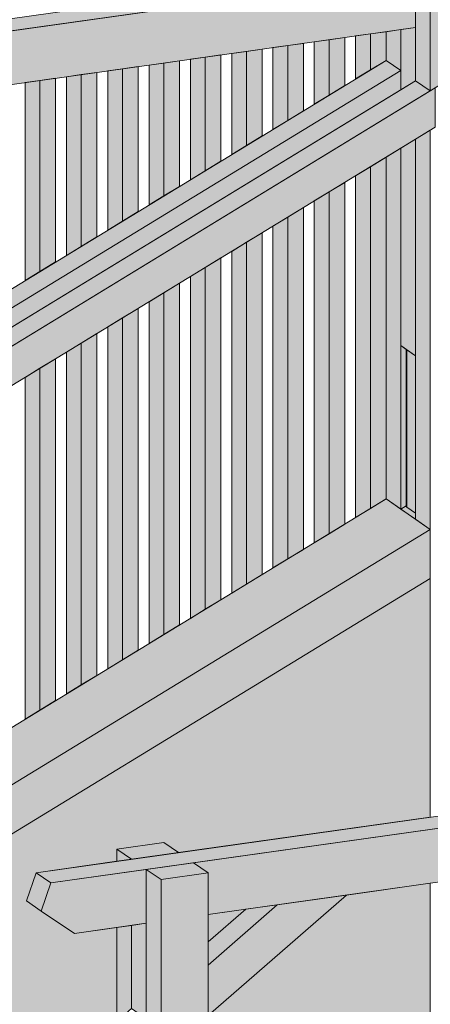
# Model space of a CAD drawing. Header units: millimetres. Extents: x 0 to 1517, y -116 to 725.
# Tile 420 of 501: x 1119 to 1128, y 662 to 685. Entities that reach past the tile are written whole.
import ezdxf

# ---------------------------------------------------------------- set-up
doc = ezdxf.new("R2010")
doc.units = ezdxf.units.MM
doc.layers.add('Ech.1_100', color=7, linetype='Continuous')

msp = doc.modelspace()

# ---------------------------------------------------------------- hatches: boundary and pattern name
at = {"layer": 'Ech.1_100', "linetype": 'Continuous', "lineweight": 5, "true_color": 0xd4c4b3, "transparency": 33554687}
for points in [[(1129.625, 686.693), (1095.197, 681.838), (1095.54, 681.601), (1129.523, 686.394), (1129.625, 686.693)], [(1116.315, 683.28), (1127.986, 684.926), (1127.986, 686.177), (1116.873, 684.61), (1117.216, 684.373), (1116.315, 683.28)], [(1105.907, 670.651), (1127.643, 683.927), (1127.301, 684.163), (1106.647, 671.548), (1105.907, 670.651)], [(1127.643, 683.927), (1105.907, 670.651), (1105.168, 669.753), (1127.643, 683.481), (1127.643, 683.927)], [(1105.51, 669.516), (1128.329, 683.454), (1127.986, 683.69), (1105.168, 669.753), (1105.167, 669.753), (1105.51, 669.516)], [(1128.438, 683.521), (1105.51, 669.516), (1106.211, 669.032), (1128.438, 682.608), (1128.438, 683.521)], [(1153.604, 670.136), (1119.176, 665.28), (1119.519, 665.044), (1153.502, 669.837), (1153.604, 670.136)], [(1139.869, 667.914), (1122.827, 665.511), (1123.17, 665.274), (1123.17, 664.308), (1138.703, 666.499), (1139.869, 667.914)], [(1121.734, 665.356), (1119.519, 665.044), (1119.294, 664.387), (1120.067, 663.87), (1121.734, 664.106), (1121.734, 665.356)], [(1119.519, 665.044), (1119.176, 665.28), (1118.952, 664.623), (1119.294, 664.387), (1119.519, 665.044)], [(1126.383, 664.761), (1124.774, 664.534), (1123.17, 663.135), (1123.17, 661.96), (1126.383, 664.761)], [(1124.774, 664.534), (1124.042, 664.431), (1123.17, 663.67), (1123.17, 663.135), (1124.774, 664.534)]]:
    msp.add_hatch(color=9, dxfattribs=at).paths.add_polyline_path(points)
at = {"layer": 'Ech.1_100', "linetype": 'Continuous', "lineweight": 5, "true_color": 0xe0c8b3, "transparency": 33554687}
for points in [[(1128.329, 685.94), (1127.986, 686.177), (1127.986, 683.69), (1128.329, 683.454), (1128.329, 685.94)], [(1129.421, 686.095), (1128.329, 685.94), (1128.329, 683.454), (1129.421, 684.121), (1129.421, 686.095)], [(1127.643, 684.878), (1127.301, 684.83), (1127.301, 684.163), (1127.643, 683.927), (1127.643, 684.878)], [(1128.329, 682.541), (1127.986, 682.332), (1127.986, 673.495), (1128.329, 673.259), (1128.329, 682.541)], [(1127.643, 682.123), (1127.301, 681.914), (1127.301, 673.968), (1127.643, 673.732), (1127.643, 682.123)], [(1127.643, 673.732), (1127.771, 673.81), (1127.771, 677.446), (1127.643, 677.534), (1127.643, 673.732)], [(1122.142, 665.984), (1121.049, 665.829), (1121.392, 665.593), (1122.484, 665.747), (1122.142, 665.984)], [(1121.049, 665.545), (1121.392, 665.593), (1121.049, 665.829), (1121.049, 665.545)], [(1122.827, 665.511), (1121.734, 665.356), (1122.077, 665.12), (1123.17, 665.274), (1122.827, 665.511)], [(1121.734, 648.669), (1122.077, 648.432), (1122.077, 665.12), (1121.734, 665.356), (1121.734, 648.669)], [(1123.06, 649.134), (1123.17, 649.143), (1123.17, 655.272), (1122.186, 655.951), (1122.186, 656.864), (1123.06, 657.398), (1123.17, 657.322), (1123.17, 665.274), (1122.077, 665.12), (1122.077, 625.257), (1123.17, 626.209), (1123.17, 646.907), (1122.186, 647.586), (1122.186, 648.6), (1123.06, 649.134)], [(1121.392, 664.057), (1121.049, 664.009), (1121.049, 661.822), (1121.392, 662.121), (1121.392, 664.057)]]:
    msp.add_hatch(color=9, dxfattribs=at).paths.add_polyline_path(points)
at = {"layer": 'Ech.1_100', "linetype": 'Continuous', "lineweight": 5, "true_color": 0xeaddd7, "transparency": 33554687}
for points in [[(1127.301, 684.83), (1126.937, 684.778), (1126.937, 683.941), (1127.301, 684.163), (1127.301, 684.83)], [(1125.978, 684.643), (1125.635, 684.595), (1125.635, 683.146), (1125.978, 683.355), (1125.978, 684.643)], [(1126.342, 684.694), (1125.978, 684.643), (1125.978, 683.355), (1126.342, 683.578), (1126.342, 684.694)], [(1126.937, 684.778), (1126.594, 684.73), (1126.594, 683.732), (1126.937, 683.941), (1126.937, 684.778)], [(1124.059, 684.372), (1123.717, 684.324), (1123.717, 681.974), (1124.059, 682.183), (1124.059, 684.372)], [(1124.424, 684.424), (1124.059, 684.372), (1124.059, 682.183), (1124.424, 682.406), (1124.424, 684.424)], [(1125.018, 684.508), (1124.676, 684.459), (1124.676, 682.56), (1125.018, 682.769), (1125.018, 684.508)], [(1125.383, 684.559), (1125.018, 684.508), (1125.018, 682.769), (1125.383, 682.992), (1125.383, 684.559)], [(1122.505, 684.153), (1122.141, 684.102), (1122.141, 681.012), (1122.505, 681.234), (1122.505, 684.153)], [(1123.1, 684.237), (1122.758, 684.189), (1122.758, 681.388), (1123.1, 681.598), (1123.1, 684.237)], [(1123.464, 684.289), (1123.1, 684.237), (1123.1, 681.598), (1123.464, 681.82), (1123.464, 684.289)], [(1120.587, 683.883), (1120.223, 683.831), (1120.223, 679.84), (1120.587, 680.063), (1120.587, 683.883)], [(1121.182, 683.967), (1120.839, 683.918), (1120.839, 680.217), (1121.182, 680.426), (1121.182, 683.967)], [(1121.546, 684.018), (1121.182, 683.967), (1121.182, 680.426), (1121.546, 680.649), (1121.546, 684.018)], [(1122.141, 684.102), (1121.799, 684.054), (1121.799, 680.803), (1122.141, 681.012), (1122.141, 684.102)], [(1119.264, 683.696), (1118.921, 683.648), (1118.921, 679.045), (1119.264, 679.254), (1119.264, 683.696)], [(1119.628, 683.748), (1119.264, 683.696), (1119.264, 679.254), (1119.628, 679.477), (1119.628, 683.748)], [(1120.223, 683.831), (1119.88, 683.783), (1119.88, 679.631), (1120.223, 679.84), (1120.223, 683.831)], [(1126.937, 673.746), (1127.301, 673.968), (1127.301, 681.914), (1126.937, 681.691), (1126.937, 673.746)], [(1126.937, 681.691), (1126.594, 681.482), (1126.594, 673.537), (1126.937, 673.746), (1126.937, 681.691)], [(1126.342, 681.328), (1125.978, 681.105), (1125.978, 673.16), (1126.342, 673.383), (1126.342, 681.328)], [(1125.635, 672.951), (1125.978, 673.16), (1125.978, 681.105), (1125.635, 680.896), (1125.635, 672.951)], [(1125.383, 680.742), (1125.018, 680.52), (1125.018, 672.574), (1125.383, 672.797), (1125.383, 680.742)], [(1124.676, 672.365), (1125.018, 672.574), (1125.018, 680.52), (1124.676, 680.31), (1124.676, 672.365)], [(1124.424, 680.156), (1124.059, 679.934), (1124.059, 671.988), (1124.424, 672.211), (1124.424, 680.156)], [(1123.717, 671.779), (1124.059, 671.988), (1124.059, 679.934), (1123.717, 679.724), (1123.717, 671.779)], [(1123.1, 671.403), (1123.464, 671.625), (1123.464, 679.57), (1123.1, 679.348), (1123.1, 671.403)], [(1123.1, 679.348), (1122.758, 679.139), (1122.758, 671.193), (1123.1, 671.403), (1123.1, 679.348)], [(1122.141, 670.817), (1122.505, 671.039), (1122.505, 678.985), (1122.141, 678.762), (1122.141, 670.817)], [(1122.141, 678.762), (1121.799, 678.553), (1121.799, 670.608), (1122.141, 670.817), (1122.141, 678.762)], [(1121.182, 670.231), (1121.546, 670.453), (1121.546, 678.399), (1121.182, 678.176), (1121.182, 670.231)], [(1121.182, 678.176), (1120.839, 677.967), (1120.839, 670.022), (1121.182, 670.231), (1121.182, 678.176)], [(1120.223, 669.645), (1120.587, 669.868), (1120.587, 677.813), (1120.223, 677.59), (1120.223, 669.645)], [(1119.88, 669.436), (1120.223, 669.645), (1120.223, 677.59), (1119.88, 677.381), (1119.88, 669.436)], [(1119.264, 669.059), (1119.628, 669.282), (1119.628, 677.227), (1119.264, 677.005), (1119.264, 669.059)], [(1118.921, 668.85), (1119.264, 669.059), (1119.264, 677.005), (1118.921, 676.795), (1118.921, 668.85)]]:
    msp.add_hatch(color=254, dxfattribs=at).paths.add_polyline_path(points)
at = {"layer": 'Ech.1_100', "linetype": 'Continuous', "lineweight": 5, "true_color": 0xf7d1b3, "transparency": 33554687}
for points in [[(1127.986, 684.926), (1127.643, 684.878), (1127.643, 683.481), (1127.986, 683.69), (1127.986, 684.926)], [(1127.986, 682.332), (1127.643, 682.123), (1127.643, 677.534), (1127.986, 677.297), (1127.986, 682.332)], [(1121.734, 664.106), (1121.392, 664.057), (1121.392, 662.121), (1121.734, 661.884), (1121.734, 664.106)]]:
    msp.add_hatch(color=254, dxfattribs=at).paths.add_polyline_path(points)
at = {"layer": 'Ech.1_100', "linetype": 'Continuous', "lineweight": 5, "true_color": 0xb3d6f7, "transparency": 33554687}
for points in [[(1127.784, 677.437), (1127.771, 677.446), (1127.771, 673.797), (1127.771, 673.796), (1127.772, 673.794), (1127.772, 673.791), (1127.773, 673.789), (1127.774, 673.787), (1127.776, 673.785), (1127.777, 673.783), (1127.779, 673.781), (1127.781, 673.779), (1127.784, 673.777), (1127.784, 677.437)], [(1127.784, 673.777), (1127.986, 673.637), (1127.986, 677.297), (1127.784, 677.437), (1127.784, 673.777)], [(1127.771, 673.81), (1127.643, 673.732), (1127.986, 673.495), (1127.986, 673.637), (1127.784, 673.777), (1127.781, 673.779), (1127.779, 673.781), (1127.777, 673.783), (1127.776, 673.785), (1127.774, 673.787), (1127.773, 673.789), (1127.772, 673.791), (1127.772, 673.794), (1127.771, 673.796), (1127.771, 673.797), (1127.771, 673.81)]]:
    msp.add_hatch(color=254, dxfattribs=at).paths.add_polyline_path(points)
at = {"layer": 'Ech.1_100', "linetype": 'Continuous', "lineweight": 5, "true_color": 0xdcdcdc, "transparency": 33554687}
for points in [[(1127.301, 673.968), (1112.317, 664.816), (1113.344, 664.107), (1128.329, 673.259), (1127.301, 673.968)], [(1128.329, 673.259), (1113.344, 664.107), (1114.221, 663.501), (1128.329, 672.118), (1128.329, 673.259)]]:
    msp.add_hatch(color=254, dxfattribs=at).paths.add_polyline_path(points)
at = {"layer": 'Ech.1_100', "linetype": 'Continuous', "lineweight": 5, "true_color": 0xf8f8f8, "transparency": 33554687}
for points in [[(1121.049, 665.829), (1122.142, 665.984), (1122.484, 665.747), (1128.329, 666.571), (1128.329, 672.118), (1114.221, 663.501), (1119.106, 660.128), (1121.049, 661.822), (1121.049, 664.009), (1120.067, 663.87), (1119.294, 664.387), (1118.952, 664.623), (1119.176, 665.28), (1121.049, 665.545), (1121.049, 665.829)], [(1128.329, 665.036), (1126.383, 664.761), (1123.17, 661.96), (1123.17, 657.322), (1127.565, 654.287), (1128.329, 655.214), (1128.329, 665.036)], [(1124.042, 664.431), (1123.17, 664.308), (1123.17, 663.67), (1124.042, 664.431)]]:
    msp.add_hatch(color=7, dxfattribs=at).paths.add_polyline_path(points)

# ---------------------------------------------------------------- linework, layer by layer
at = {"layer": 'Ech.1_100', "color": 7, "linetype": 'Continuous', "lineweight": 5}
for points in [[(1129.625, 686.693), (1095.197, 681.838), (1095.54, 681.601), (1129.523, 686.394), (1129.625, 686.693)], [(1116.315, 683.28), (1127.986, 684.926), (1127.986, 686.177), (1116.873, 684.61), (1117.216, 684.373), (1116.315, 683.28)], [(1128.329, 685.94), (1127.986, 686.177), (1127.986, 683.69), (1128.329, 683.454), (1128.329, 685.94)], [(1129.421, 686.095), (1128.329, 685.94), (1128.329, 683.454), (1129.421, 684.121), (1129.421, 686.095)], [(1127.301, 684.83), (1126.937, 684.778), (1126.937, 683.941), (1127.301, 684.163), (1127.301, 684.83)], [(1127.643, 684.878), (1127.301, 684.83), (1127.301, 684.163), (1127.643, 683.927), (1127.643, 684.878)], [(1127.986, 684.926), (1127.643, 684.878), (1127.643, 683.481), (1127.986, 683.69), (1127.986, 684.926)], [(1125.978, 684.643), (1125.635, 684.595), (1125.635, 683.146), (1125.978, 683.355), (1125.978, 684.643)], [(1126.342, 684.694), (1125.978, 684.643), (1125.978, 683.355), (1126.342, 683.578), (1126.342, 684.694)], [(1126.937, 684.778), (1126.594, 684.73), (1126.594, 683.732), (1126.937, 683.941), (1126.937, 684.778)], [(1124.059, 684.372), (1123.717, 684.324), (1123.717, 681.974), (1124.059, 682.183), (1124.059, 684.372)], [(1124.424, 684.424), (1124.059, 684.372), (1124.059, 682.183), (1124.424, 682.406), (1124.424, 684.424)], [(1125.018, 684.508), (1124.676, 684.459), (1124.676, 682.56), (1125.018, 682.769), (1125.018, 684.508)], [(1125.383, 684.559), (1125.018, 684.508), (1125.018, 682.769), (1125.383, 682.992), (1125.383, 684.559)], [(1105.907, 670.651), (1127.643, 683.927), (1127.301, 684.163), (1106.647, 671.548), (1105.907, 670.651)], [(1122.505, 684.153), (1122.141, 684.102), (1122.141, 681.012), (1122.505, 681.234), (1122.505, 684.153)], [(1123.1, 684.237), (1122.758, 684.189), (1122.758, 681.388), (1123.1, 681.598), (1123.1, 684.237)], [(1123.464, 684.289), (1123.1, 684.237), (1123.1, 681.598), (1123.464, 681.82), (1123.464, 684.289)], [(1127.643, 683.927), (1105.907, 670.651), (1105.168, 669.753), (1127.643, 683.481), (1127.643, 683.927)], [(1120.587, 683.883), (1120.223, 683.831), (1120.223, 679.84), (1120.587, 680.063), (1120.587, 683.883)], [(1121.182, 683.967), (1120.839, 683.918), (1120.839, 680.217), (1121.182, 680.426), (1121.182, 683.967)], [(1121.546, 684.018), (1121.182, 683.967), (1121.182, 680.426), (1121.546, 680.649), (1121.546, 684.018)], [(1122.141, 684.102), (1121.799, 684.054), (1121.799, 680.803), (1122.141, 681.012), (1122.141, 684.102)], [(1105.51, 669.516), (1128.329, 683.454), (1127.986, 683.69), (1105.168, 669.753), (1105.167, 669.753), (1105.51, 669.516)], [(1119.264, 683.696), (1118.921, 683.648), (1118.921, 679.045), (1119.264, 679.254), (1119.264, 683.696)], [(1119.628, 683.748), (1119.264, 683.696), (1119.264, 679.254), (1119.628, 679.477), (1119.628, 683.748)], [(1120.223, 683.831), (1119.88, 683.783), (1119.88, 679.631), (1120.223, 679.84), (1120.223, 683.831)], [(1128.438, 683.521), (1105.51, 669.516), (1106.211, 669.032), (1128.438, 682.608), (1128.438, 683.521)], [(1128.329, 682.541), (1127.986, 682.332), (1127.986, 673.495), (1128.329, 673.259), (1128.329, 682.541)], [(1127.986, 682.332), (1127.643, 682.123), (1127.643, 677.534), (1127.986, 677.297), (1127.986, 682.332)], [(1127.643, 682.123), (1127.301, 681.914), (1127.301, 673.968), (1127.643, 673.732), (1127.643, 682.123)], [(1126.937, 673.746), (1127.301, 673.968), (1127.301, 681.914), (1126.937, 681.691), (1126.937, 673.746)], [(1126.937, 681.691), (1126.594, 681.482), (1126.594, 673.537), (1126.937, 673.746), (1126.937, 681.691)], [(1126.342, 681.328), (1125.978, 681.105), (1125.978, 673.16), (1126.342, 673.383), (1126.342, 681.328)], [(1125.635, 672.951), (1125.978, 673.16), (1125.978, 681.105), (1125.635, 680.896), (1125.635, 672.951)], [(1125.383, 680.742), (1125.018, 680.52), (1125.018, 672.574), (1125.383, 672.797), (1125.383, 680.742)], [(1124.676, 672.365), (1125.018, 672.574), (1125.018, 680.52), (1124.676, 680.31), (1124.676, 672.365)], [(1124.424, 680.156), (1124.059, 679.934), (1124.059, 671.988), (1124.424, 672.211), (1124.424, 680.156)], [(1123.717, 671.779), (1124.059, 671.988), (1124.059, 679.934), (1123.717, 679.724), (1123.717, 671.779)], [(1123.1, 671.403), (1123.464, 671.625), (1123.464, 679.57), (1123.1, 679.348), (1123.1, 671.403)], [(1123.1, 679.348), (1122.758, 679.139), (1122.758, 671.193), (1123.1, 671.403), (1123.1, 679.348)], [(1122.141, 670.817), (1122.505, 671.039), (1122.505, 678.985), (1122.141, 678.762), (1122.141, 670.817)], [(1122.141, 678.762), (1121.799, 678.553), (1121.799, 670.608), (1122.141, 670.817), (1122.141, 678.762)], [(1121.182, 670.231), (1121.546, 670.453), (1121.546, 678.399), (1121.182, 678.176), (1121.182, 670.231)], [(1121.182, 678.176), (1120.839, 677.967), (1120.839, 670.022), (1121.182, 670.231), (1121.182, 678.176)], [(1120.223, 669.645), (1120.587, 669.868), (1120.587, 677.813), (1120.223, 677.59), (1120.223, 669.645)], [(1119.88, 669.436), (1120.223, 669.645), (1120.223, 677.59), (1119.88, 677.381), (1119.88, 669.436)], [(1127.643, 673.732), (1127.771, 673.81), (1127.771, 677.446), (1127.643, 677.534), (1127.643, 673.732)], [(1127.784, 677.437), (1127.771, 677.446), (1127.771, 673.797), (1127.771, 673.796), (1127.772, 673.794), (1127.772, 673.791), (1127.773, 673.789), (1127.774, 673.787), (1127.776, 673.785), (1127.777, 673.783), (1127.779, 673.781), (1127.781, 673.779), (1127.784, 673.777), (1127.784, 677.437)], [(1127.784, 673.777), (1127.986, 673.637), (1127.986, 677.297), (1127.784, 677.437), (1127.784, 673.777)], [(1119.264, 669.059), (1119.628, 669.282), (1119.628, 677.227), (1119.264, 677.005), (1119.264, 669.059)], [(1118.921, 668.85), (1119.264, 669.059), (1119.264, 677.005), (1118.921, 676.795), (1118.921, 668.85)], [(1127.301, 673.968), (1112.317, 664.816), (1113.344, 664.107), (1128.329, 673.259), (1127.301, 673.968)], [(1127.771, 673.81), (1127.643, 673.732), (1127.986, 673.495), (1127.986, 673.637), (1127.784, 673.777), (1127.781, 673.779), (1127.779, 673.781), (1127.777, 673.783), (1127.776, 673.785), (1127.774, 673.787), (1127.773, 673.789), (1127.772, 673.791), (1127.772, 673.794), (1127.771, 673.796), (1127.771, 673.797), (1127.771, 673.81)], [(1128.329, 673.259), (1113.344, 664.107), (1114.221, 663.501), (1128.329, 672.118), (1128.329, 673.259)], [(1121.049, 665.829), (1122.142, 665.984), (1122.484, 665.747), (1128.329, 666.571), (1128.329, 672.118), (1114.221, 663.501), (1119.106, 660.128), (1121.049, 661.822), (1121.049, 664.009), (1120.067, 663.87), (1119.294, 664.387), (1118.952, 664.623), (1119.176, 665.28), (1121.049, 665.545), (1121.049, 665.829)], [(1153.604, 670.136), (1119.176, 665.28), (1119.519, 665.044), (1153.502, 669.837), (1153.604, 670.136)], [(1139.869, 667.914), (1122.827, 665.511), (1123.17, 665.274), (1123.17, 664.308), (1138.703, 666.499), (1139.869, 667.914)], [(1122.142, 665.984), (1121.049, 665.829), (1121.392, 665.593), (1122.484, 665.747), (1122.142, 665.984)], [(1121.049, 665.545), (1121.392, 665.593), (1121.049, 665.829), (1121.049, 665.545)], [(1121.734, 665.356), (1119.519, 665.044), (1119.294, 664.387), (1120.067, 663.87), (1121.734, 664.106), (1121.734, 665.356)], [(1122.827, 665.511), (1121.734, 665.356), (1122.077, 665.12), (1123.17, 665.274), (1122.827, 665.511)], [(1121.734, 648.669), (1122.077, 648.432), (1122.077, 665.12), (1121.734, 665.356), (1121.734, 648.669)], [(1119.519, 665.044), (1119.176, 665.28), (1118.952, 664.623), (1119.294, 664.387), (1119.519, 665.044)], [(1123.06, 649.134), (1123.17, 649.143), (1123.17, 655.272), (1122.186, 655.951), (1122.186, 656.864), (1123.06, 657.398), (1123.17, 657.322), (1123.17, 665.274), (1122.077, 665.12), (1122.077, 625.257), (1123.17, 626.209), (1123.17, 646.907), (1122.186, 647.586), (1122.186, 648.6), (1123.06, 649.134)], [(1128.329, 665.036), (1126.383, 664.761), (1123.17, 661.96), (1123.17, 657.322), (1127.565, 654.287), (1128.329, 655.214), (1128.329, 665.036)], [(1126.383, 664.761), (1124.774, 664.534), (1123.17, 663.135), (1123.17, 661.96), (1126.383, 664.761)], [(1124.774, 664.534), (1124.042, 664.431), (1123.17, 663.67), (1123.17, 663.135), (1124.774, 664.534)], [(1124.042, 664.431), (1123.17, 664.308), (1123.17, 663.67), (1124.042, 664.431)], [(1121.392, 664.057), (1121.049, 664.009), (1121.049, 661.822), (1121.392, 662.121), (1121.392, 664.057)], [(1121.734, 664.106), (1121.392, 664.057), (1121.392, 662.121), (1121.734, 661.884), (1121.734, 664.106)]]:
    msp.add_lwpolyline(points, close=True, dxfattribs=at)

doc.saveas('drawing.dxf')
